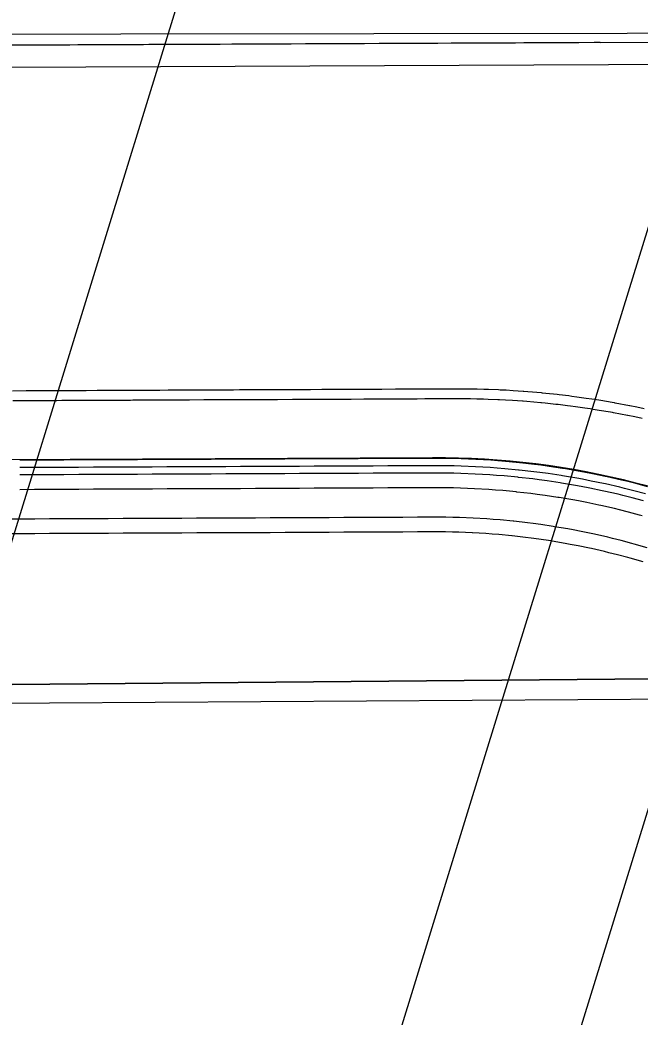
# Model space of a CAD drawing. Extents: x 2145380 to 2157287, y 139568 to 149130.
# Drawn here: x 2151113.7 to 2151155.8, y 148163.2 to 148230.9 of the extents above; entities that cross this region are included whole.
import ezdxf

# ---------------------------------------------------------------- set-up
doc = ezdxf.new("R2010")
doc.units = 0
for name, color, linetype in [('PR_PREVIOUSLY CONSTRUCTED', 7, 'Continuous'), ('TOPO_Asphalt', 7, 'Continuous'), ('TOPO_BRIDGE_Floor Deck', 7, 'Continuous'), ('TOPO_BRIDGE_Low Beam', 7, 'Continuous'), ('TOPO_BRIDGE_Pier', 7, 'Continuous'), ('TOPO_BRIDGE_Pier Cap', 7, 'Continuous'), ('TOPO_Wall Freestanding', 7, 'Continuous')]:
    doc.layers.add(name, color=color, linetype=linetype)

msp = doc.modelspace()

# ---------------------------------------------------------------- linework, layer by layer
at = {"layer": 'PR_PREVIOUSLY CONSTRUCTED'}
msp.add_line((2151141.746, 148201.176), (2151024.16, 148200.644), dxfattribs=at)
for points in [[(2151153.131, 148229.394), (2151152.938, 148229.394), (2151152.723, 148229.393), (2151151.681, 148229.388), (2151151.346, 148229.386), (2151151.269, 148229.386), (2151149.967, 148229.38), (2151149.605, 148229.378), (2151149.525, 148229.378), (2151148.593, 148229.374), (2151147.946, 148229.371), (2151147.378, 148229.368), (2151147.221, 148229.368), (2151146.291, 148229.363), (2151145.852, 148229.361), (2151145.237, 148229.359), (2151144.638, 148229.356), (2151144.485, 148229.355), (2151143.118, 148229.349), (2151143.099, 148229.349), (2151143.017, 148229.349), (2151142.113, 148229.344), (2151141.809, 148229.343), (2151141.113, 148229.34), (2151140.601, 148229.338), (2151140.113, 148229.335), (2151139.393, 148229.332), (2151139.113, 148229.331), (2151138.185, 148229.327), (2151138.113, 148229.326), (2151137.113, 148229.322), (2151136.977, 148229.321), (2151136.113, 148229.317), (2151135.769, 148229.316), (2151135.113, 148229.313), (2151134.561, 148229.31), (2151134.113, 148229.308), (2151133.353, 148229.305), (2151133.113, 148229.304), (2151132.145, 148229.299), (2151132.113, 148229.299), (2151131.113, 148229.295), (2151130.937, 148229.294), (2151130.113, 148229.29), (2151129.729, 148229.288), (2151129.113, 148229.286), (2151128.521, 148229.283), (2151128.113, 148229.281), (2151127.313, 148229.278), (2151127.113, 148229.277), (2151126.113, 148229.272), (2151126.105, 148229.272), (2151125.113, 148229.268), (2151124.897, 148229.267), (2151124.113, 148229.263), (2151123.689, 148229.261), (2151123.113, 148229.259), (2151122.48, 148229.256), (2151122.113, 148229.254), (2151121.272, 148229.25), (2151121.113, 148229.25), (2151120.113, 148229.245), (2151120.064, 148229.245), (2151119.113, 148229.24), (2151118.856, 148229.239), (2151118.113, 148229.236), (2151117.648, 148229.234), (2151117.113, 148229.231), (2151116.44, 148229.228), (2151116.113, 148229.227), (2151115.232, 148229.223), (2151115.113, 148229.222), (2151114.113, 148229.218), (2151114.024, 148229.217), (2151113.113, 148229.213)], [(2151153.131, 148229.394), (2151194.272, 148229.58)], [(2151042.111, 148227.402), (2151194.268, 148228.09)], [(2151156.124, 148204.502), (2151155.635, 148204.605), (2151155.144, 148204.704), (2151155.129, 148204.707), (2151154.162, 148204.891), (2151154.099, 148204.902), (2151153.942, 148204.93), (2151153.176, 148205.061), (2151152.751, 148205.129), (2151152.556, 148205.159), (2151152.188, 148205.214), (2151151.555, 148205.303), (2151151.198, 148205.351), (2151151.007, 148205.375), (2151150.357, 148205.454), (2151150.205, 148205.471), (2151149.452, 148205.551), (2151149.21, 148205.575), (2151149.155, 148205.58), (2151148.214, 148205.662), (2151147.952, 148205.683), (2151147.894, 148205.687), (2151147.217, 148205.733), (2151146.746, 148205.761), (2151146.333, 148205.782), (2151146.218, 148205.787), (2151145.539, 148205.814), (2151145.219, 148205.825), (2151144.769, 148205.836), (2151144.331, 148205.844), (2151144.219, 148205.845), (2151143.219, 148205.849), (2151143.205, 148205.849), (2151143.123, 148205.849), (2151142.219, 148205.845), (2151141.915, 148205.843), (2151141.219, 148205.84), (2151140.707, 148205.838), (2151140.219, 148205.836), (2151139.499, 148205.832), (2151139.219, 148205.831), (2151138.291, 148205.827), (2151138.219, 148205.827), (2151137.219, 148205.822), (2151137.083, 148205.822), (2151136.219, 148205.818), (2151135.875, 148205.816), (2151135.219, 148205.813), (2151134.667, 148205.811), (2151134.219, 148205.809), (2151133.459, 148205.805), (2151133.219, 148205.804), (2151132.251, 148205.8), (2151132.219, 148205.8), (2151131.219, 148205.795), (2151131.043, 148205.794), (2151130.219, 148205.79), (2151129.835, 148205.789), (2151129.219, 148205.786), (2151128.627, 148205.783), (2151128.219, 148205.781), (2151127.419, 148205.778), (2151127.219, 148205.777), (2151126.219, 148205.772), (2151126.211, 148205.772), (2151125.219, 148205.768), (2151125.003, 148205.767), (2151124.219, 148205.763), (2151123.795, 148205.761), (2151123.219, 148205.759), (2151122.587, 148205.756), (2151122.219, 148205.754), (2151121.379, 148205.75), (2151121.219, 148205.75), (2151120.219, 148205.745), (2151120.171, 148205.745), (2151119.219, 148205.741), (2151118.963, 148205.74), (2151118.219, 148205.736), (2151117.755, 148205.734), (2151117.219, 148205.732), (2151116.547, 148205.729), (2151116.219, 148205.727), (2151115.339, 148205.723), (2151115.219, 148205.723), (2151114.219, 148205.718), (2151114.13, 148205.718), (2151113.219, 148205.714)], [(2151155.982, 148203.847), (2151155.499, 148203.949), (2151155.014, 148204.048), (2151154.999, 148204.05), (2151154.043, 148204.232), (2151153.98, 148204.243), (2151153.825, 148204.271), (2151153.068, 148204.4), (2151152.647, 148204.467), (2151152.454, 148204.497), (2151152.091, 148204.551), (2151151.465, 148204.64), (2151151.112, 148204.687), (2151150.923, 148204.711), (2151150.28, 148204.789), (2151150.13, 148204.806), (2151149.386, 148204.885), (2151149.146, 148204.909), (2151149.092, 148204.914), (2151148.161, 148204.995), (2151147.902, 148205.015), (2151147.845, 148205.019), (2151147.175, 148205.065), (2151146.71, 148205.092), (2151146.301, 148205.113), (2151146.188, 148205.118), (2151145.516, 148205.145), (2151145.199, 148205.155), (2151144.755, 148205.166), (2151144.322, 148205.174), (2151144.211, 148205.176), (2151143.222, 148205.18), (2151143.208, 148205.18), (2151143.126, 148205.179), (2151142.222, 148205.175), (2151141.918, 148205.174), (2151141.222, 148205.171), (2151140.71, 148205.168), (2151140.222, 148205.166), (2151139.502, 148205.163), (2151139.222, 148205.162), (2151138.294, 148205.157), (2151138.222, 148205.157), (2151137.222, 148205.152), (2151137.086, 148205.152), (2151136.222, 148205.148), (2151135.878, 148205.146), (2151135.222, 148205.143), (2151134.67, 148205.141), (2151134.222, 148205.139), (2151133.462, 148205.135), (2151133.222, 148205.134), (2151132.254, 148205.13), (2151132.222, 148205.13), (2151131.222, 148205.125), (2151131.046, 148205.125), (2151130.222, 148205.121), (2151129.838, 148205.119), (2151129.222, 148205.116), (2151128.63, 148205.114), (2151128.222, 148205.112), (2151127.422, 148205.108), (2151127.222, 148205.107), (2151126.222, 148205.103), (2151126.214, 148205.103), (2151125.222, 148205.098), (2151125.006, 148205.097), (2151124.222, 148205.094), (2151123.798, 148205.092), (2151123.222, 148205.089), (2151122.59, 148205.086), (2151122.222, 148205.085), (2151121.382, 148205.081), (2151121.222, 148205.08), (2151120.222, 148205.076), (2151120.174, 148205.075), (2151119.222, 148205.071), (2151118.966, 148205.07), (2151118.222, 148205.067), (2151117.758, 148205.064), (2151117.222, 148205.062), (2151116.55, 148205.059), (2151116.222, 148205.057), (2151115.342, 148205.054), (2151115.222, 148205.053), (2151114.222, 148205.048), (2151114.133, 148205.048), (2151113.222, 148205.044)], [(2151156.34, 148199.211), (2151155.545, 148199.422), (2151154.911, 148199.581), (2151154.575, 148199.662), (2151153.601, 148199.884), (2151153.472, 148199.912), (2151152.623, 148200.088), (2151152.024, 148200.203), (2151151.641, 148200.274), (2151150.656, 148200.442), (2151150.569, 148200.456), (2151149.668, 148200.592), (2151149.108, 148200.668), (2151148.678, 148200.723), (2151147.685, 148200.837), (2151147.642, 148200.841), (2151146.69, 148200.932), (2151146.171, 148200.975), (2151145.694, 148201.009), (2151144.698, 148201.068), (2151144.696, 148201.068), (2151143.698, 148201.108), (2151143.222, 148201.121), (2151142.699, 148201.131), (2151141.746, 148201.135), (2151141.7, 148201.134), (2151140.7, 148201.13), (2151139.7, 148201.125), (2151138.7, 148201.121), (2151137.7, 148201.116), (2151136.7, 148201.112), (2151135.7, 148201.107), (2151134.7, 148201.103), (2151133.7, 148201.098), (2151132.7, 148201.094), (2151131.7, 148201.089), (2151130.7, 148201.085), (2151129.7, 148201.08), (2151128.7, 148201.076), (2151127.7, 148201.071), (2151126.7, 148201.066), (2151125.7, 148201.062), (2151124.7, 148201.057), (2151123.7, 148201.053), (2151122.7, 148201.048), (2151121.7, 148201.044), (2151120.7, 148201.039), (2151119.7, 148201.035), (2151118.7, 148201.03), (2151117.7, 148201.026), (2151116.7, 148201.021), (2151115.7, 148201.017), (2151114.7, 148201.012), (2151113.7, 148201.008)], [(2151156.209, 148198.729), (2151155.421, 148198.938), (2151154.792, 148199.095), (2151154.46, 148199.175), (2151153.494, 148199.395), (2151153.366, 148199.423), (2151152.525, 148199.597), (2151151.932, 148199.712), (2151151.552, 148199.782), (2151150.577, 148199.948), (2151150.491, 148199.962), (2151149.598, 148200.097), (2151149.043, 148200.173), (2151148.616, 148200.227), (2151147.633, 148200.34), (2151147.59, 148200.344), (2151146.647, 148200.434), (2151146.133, 148200.476), (2151145.66, 148200.51), (2151144.673, 148200.569), (2151144.672, 148200.569), (2151143.682, 148200.609), (2151143.211, 148200.621), (2151142.693, 148200.631), (2151141.748, 148200.635), (2151141.702, 148200.634), (2151140.702, 148200.63), (2151139.702, 148200.625), (2151138.702, 148200.621), (2151137.702, 148200.616), (2151136.702, 148200.612), (2151135.702, 148200.607), (2151134.702, 148200.603), (2151133.702, 148200.598), (2151132.702, 148200.594), (2151131.702, 148200.589), (2151130.702, 148200.585), (2151129.702, 148200.58), (2151128.702, 148200.576), (2151127.702, 148200.571), (2151126.702, 148200.566), (2151125.702, 148200.562), (2151124.702, 148200.557), (2151123.702, 148200.553), (2151122.702, 148200.548), (2151121.702, 148200.544), (2151120.702, 148200.539), (2151119.702, 148200.535), (2151118.702, 148200.53), (2151117.702, 148200.526), (2151116.702, 148200.521), (2151115.702, 148200.517), (2151114.702, 148200.512), (2151113.702, 148200.508)], [(2151156.078, 148198.249), (2151155.297, 148198.456), (2151154.674, 148198.612), (2151154.345, 148198.692), (2151153.388, 148198.909), (2151153.262, 148198.937), (2151152.428, 148199.11), (2151151.841, 148199.223), (2151151.464, 148199.292), (2151150.497, 148199.457), (2151150.412, 148199.471), (2151149.528, 148199.604), (2151148.978, 148199.68), (2151148.555, 148199.734), (2151147.581, 148199.845), (2151147.538, 148199.85), (2151146.604, 148199.939), (2151146.095, 148199.98), (2151145.626, 148200.014), (2151144.648, 148200.072), (2151144.647, 148200.072), (2151143.667, 148200.112), (2151143.2, 148200.124), (2151142.686, 148200.134), (2151141.75, 148200.137), (2151141.704, 148200.137), (2151140.704, 148200.133), (2151139.704, 148200.128), (2151138.704, 148200.124), (2151137.704, 148200.119), (2151136.704, 148200.115), (2151135.704, 148200.11), (2151134.704, 148200.106), (2151133.704, 148200.101), (2151132.704, 148200.097), (2151131.704, 148200.092), (2151130.704, 148200.087), (2151129.704, 148200.083), (2151128.704, 148200.078), (2151127.704, 148200.074), (2151126.704, 148200.069), (2151125.704, 148200.065), (2151124.704, 148200.06), (2151123.704, 148200.056), (2151122.704, 148200.051), (2151121.705, 148200.047), (2151120.705, 148200.042), (2151119.705, 148200.038), (2151118.705, 148200.033), (2151117.705, 148200.029), (2151116.705, 148200.024), (2151115.705, 148200.02), (2151114.705, 148200.015), (2151113.705, 148200.01)], [(2151155.978, 148197.238), (2151155.814, 148197.283), (2151155.048, 148197.486), (2151154.437, 148197.639), (2151154.113, 148197.717), (2151153.175, 148197.93), (2151153.05, 148197.957), (2151152.233, 148198.127), (2151151.656, 148198.238), (2151151.287, 148198.306), (2151150.338, 148198.468), (2151150.255, 148198.481), (2151149.386, 148198.612), (2151148.847, 148198.686), (2151148.432, 148198.739), (2151147.476, 148198.849), (2151147.435, 148198.853), (2151146.518, 148198.941), (2151146.018, 148198.981), (2151145.558, 148199.015), (2151144.598, 148199.071), (2151144.597, 148199.071), (2151143.635, 148199.11), (2151143.177, 148199.123), (2151142.673, 148199.132), (2151141.755, 148199.136), (2151141.709, 148199.135), (2151140.709, 148199.131), (2151139.709, 148199.126), (2151138.709, 148199.122), (2151137.709, 148199.117), (2151136.709, 148199.113), (2151135.709, 148199.108), (2151134.709, 148199.104), (2151133.709, 148199.099), (2151132.709, 148199.095), (2151131.709, 148199.09), (2151130.709, 148199.085), (2151129.709, 148199.081), (2151128.709, 148199.076), (2151127.709, 148199.072), (2151126.709, 148199.067), (2151125.709, 148199.063), (2151124.709, 148199.058), (2151123.709, 148199.054), (2151122.709, 148199.049), (2151121.709, 148199.045), (2151120.709, 148199.04), (2151119.709, 148199.036), (2151118.709, 148199.031), (2151117.709, 148199.027), (2151116.709, 148199.022), (2151115.709, 148199.018), (2151114.709, 148199.013), (2151113.709, 148199.008)], [(2151156.335, 148195.055), (2151155.445, 148195.31), (2151155.287, 148195.353), (2151154.55, 148195.549), (2151153.962, 148195.696), (2151153.651, 148195.771), (2151152.749, 148195.976), (2151152.629, 148196.002), (2151151.842, 148196.165), (2151151.288, 148196.273), (2151150.932, 148196.338), (2151150.02, 148196.493), (2151149.94, 148196.506), (2151149.104, 148196.632), (2151148.586, 148196.703), (2151148.187, 148196.754), (2151147.267, 148196.86), (2151147.227, 148196.864), (2151146.345, 148196.948), (2151145.864, 148196.987), (2151145.422, 148197.019), (2151144.499, 148197.074), (2151144.498, 148197.074), (2151143.573, 148197.111), (2151143.132, 148197.123), (2151142.647, 148197.132), (2151141.764, 148197.136), (2151141.718, 148197.135), (2151140.718, 148197.131), (2151139.718, 148197.126), (2151138.718, 148197.122), (2151137.718, 148197.117), (2151136.718, 148197.113), (2151135.718, 148197.108), (2151134.718, 148197.104), (2151133.718, 148197.099), (2151132.718, 148197.095), (2151131.718, 148197.09), (2151130.718, 148197.085), (2151129.718, 148197.081), (2151128.718, 148197.076), (2151127.718, 148197.072), (2151126.718, 148197.067), (2151125.718, 148197.063), (2151124.718, 148197.058), (2151123.718, 148197.054), (2151122.718, 148197.049), (2151121.718, 148197.045), (2151120.718, 148197.04), (2151119.718, 148197.036), (2151118.718, 148197.031), (2151117.718, 148197.027), (2151116.718, 148197.022), (2151115.718, 148197.018), (2151114.718, 148197.013), (2151113.718, 148197.009), (2151112.718, 148197.004)], [(2151156.05, 148194.096), (2151155.178, 148194.346), (2151155.023, 148194.389), (2151154.301, 148194.58), (2151153.725, 148194.724), (2151153.42, 148194.798), (2151152.535, 148194.999), (2151152.418, 148195.025), (2151151.647, 148195.185), (2151151.103, 148195.29), (2151150.755, 148195.354), (2151149.861, 148195.506), (2151149.782, 148195.519), (2151148.963, 148195.642), (2151148.455, 148195.712), (2151148.064, 148195.762), (2151147.162, 148195.865), (2151147.123, 148195.869), (2151146.259, 148195.952), (2151145.788, 148195.99), (2151145.354, 148196.022), (2151144.449, 148196.075), (2151144.448, 148196.075), (2151143.541, 148196.112), (2151143.109, 148196.123), (2151142.634, 148196.132), (2151141.768, 148196.136), (2151141.722, 148196.135), (2151140.722, 148196.131), (2151139.722, 148196.126), (2151138.722, 148196.122), (2151137.722, 148196.117), (2151136.722, 148196.113), (2151135.722, 148196.108), (2151134.722, 148196.104), (2151133.722, 148196.099), (2151132.722, 148196.095), (2151131.722, 148196.09), (2151130.723, 148196.085), (2151129.723, 148196.081), (2151128.723, 148196.076), (2151127.723, 148196.072), (2151126.723, 148196.067), (2151125.723, 148196.063), (2151124.723, 148196.058), (2151123.723, 148196.054), (2151122.723, 148196.049), (2151121.723, 148196.045), (2151120.723, 148196.04), (2151119.723, 148196.036), (2151118.723, 148196.031), (2151117.723, 148196.027), (2151116.723, 148196.022), (2151115.723, 148196.018), (2151114.723, 148196.013), (2151113.723, 148196.009), (2151112.723, 148196.004)]]:
    msp.add_lwpolyline(points, dxfattribs=at)
msp.add_arc((2151141.992, 148146.676), 54.5, 333.74434, 90.25913, dxfattribs=at)
at = {"layer": 'TOPO_Asphalt'}
msp.add_line((2151109.605, 148183.949), (2151172.331, 148387.637), dxfattribs=at)
msp.add_lwpolyline([(2151209.162, 148387.568), (2151146.229, 148183.919), (2151131.608, 148136.515), (2151116.63, 148088.275), (2151102.284, 148042.158), (2151089.125, 147998.933), (2151077.149, 147957.663), (2151063.437, 147910.019), (2151050.71, 147863.947), (2151034.413, 147802.961), (2151020.347, 147747.913), (2151006.557, 147691.157), (2150992.499, 147631.262)], dxfattribs=at)
at = {"layer": 'TOPO_BRIDGE_Floor Deck'}
msp.add_lwpolyline([(2151221.459, 148387.48), (2151158.788, 148184.779), (2151036.73, 148184.008), (2151099.851, 148387.869)], close=True, dxfattribs=at)
at = {"layer": 'TOPO_BRIDGE_Low Beam'}
for points in [[(2151156.686, 148186.142), (2151038.97, 148185.115), (2151101.157, 148386.756), (2151218.724, 148386.66)], [(2151101.157, 148386.756), (2151218.724, 148386.66), (2151211.501, 148363.187), (2151205.061, 148342.25), (2151204.635, 148340.853), (2151196.474, 148314.443), (2151188.441, 148286.685), (2151187.533, 148285.723), (2151180.344, 148262.455), (2151170.865, 148231.88), (2151170.42, 148230.558), (2151165.409, 148214.389), (2151156.686, 148186.142), (2151038.97, 148185.115), (2151046.666, 148209.802), (2151053.069, 148230.682), (2151053.504, 148231.997), (2151062.449, 148261.095), (2151070.032, 148285.953), (2151070.556, 148287.365), (2151078.342, 148312.643), (2151087.083, 148341.04), (2151087.62, 148342.701), (2151093.54, 148361.853)], [(2151156.686, 148186.142), (2151156.686, 148186.142), (2151038.97, 148185.115), (2151038.97, 148185.115)]]:
    msp.add_lwpolyline(points, close=True, dxfattribs=at)
at = {"layer": 'TOPO_BRIDGE_Pier'}
msp.add_lwpolyline([(2151051.779, 148229.877), (2151051.745, 148232.47), (2151172.111, 148232.711), (2151172.152, 148230.047)], close=True, dxfattribs=at)
msp.add_lwpolyline([(2151051.779, 148229.877), (2151051.745, 148232.47), (2151172.111, 148232.711), (2151172.152, 148230.047)], close=True, dxfattribs=at)
at = {"layer": 'TOPO_BRIDGE_Pier Cap'}
msp.add_lwpolyline([(2151051.779, 148229.877), (2151051.745, 148232.47), (2151172.111, 148232.711), (2151172.152, 148230.047)], close=True, dxfattribs=at)
at = {"layer": 'TOPO_Wall Freestanding'}
msp.add_lwpolyline([(2151158.609, 148184.532), (2151142.695, 148132.885), (2151135.64, 148106.587), (2151131.272, 148090.346), (2151125.537, 148070.469), (2151116.65, 148042.375), (2151102.523, 147995.567), (2151091.435, 147958.17), (2151073.273, 147894.349), (2151057.268, 147835.655), (2151043.126, 147781.543), (2151021.347, 147695.178), (2151002.685, 147614.782), (2150989.537, 147552.861), (2150978.404, 147500.634), (2150957.933, 147394.612)], dxfattribs=at)

doc.saveas('drawing.dxf')
